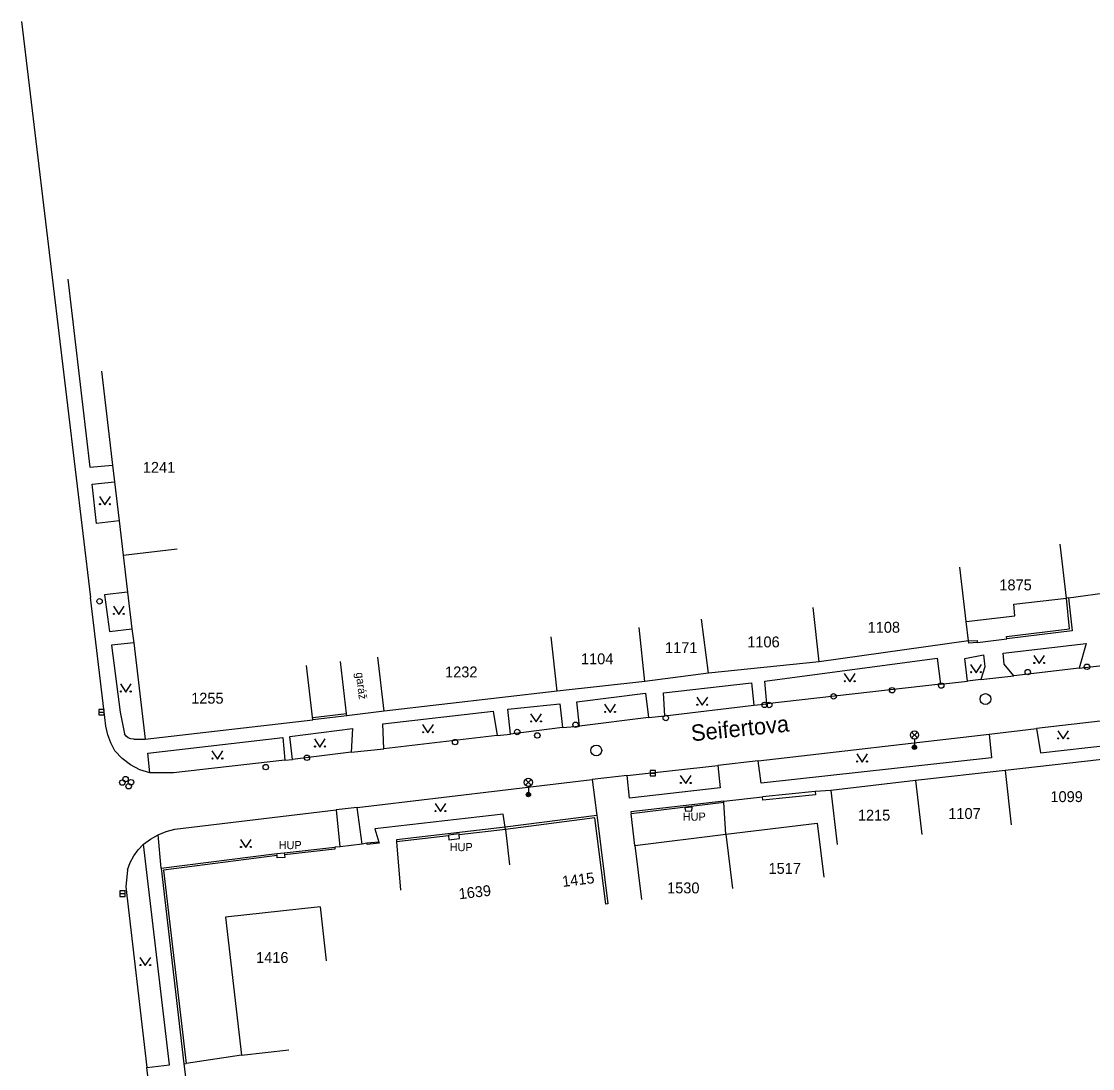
# Model space of a CAD drawing. Extents: x -539515 to -538098, y -1182060 to -1180157.
# Drawn here: x -539489.9 to -539391.6, y -1180431.3 to -1180335.1 of the extents above; entities that cross this region are included whole.
import ezdxf

# ---------------------------------------------------------------- set-up
doc = ezdxf.new("R2010")
doc.units = 0
for name, color, linetype in [('Vrstva 1', 7, 'Continuous'), ('Vrstva 11', 7, 'Continuous'), ('Vrstva 13', 7, 'Continuous'), ('Vrstva 24', 7, 'Continuous'), ('Vrstva 27', 7, 'Continuous'), ('Vrstva 28', 7, 'Continuous'), ('Vrstva 31', 7, 'Continuous'), ('Vrstva 33', 7, 'Continuous'), ('Vrstva 36', 7, 'Continuous'), ('Vrstva 41', 7, 'Continuous'), ('Vrstva 47', 7, 'Continuous'), ('Vrstva 49', 7, 'Continuous'), ('Vrstva 68', 7, 'Continuous'), ('Vrstva 88', 7, 'Continuous')]:
    doc.layers.add(name, color=color, linetype=linetype)

msp = doc.modelspace()

# ---------------------------------------------------------------- linework, layer by layer
at = {"layer": 'Vrstva 1'}
for p, q in [((-539482.6, -1180367.25), (-539481.58, -1180375.861)), ((-539481.58, -1180375.861), (-539481.398, -1180377.405)), ((-539481.398, -1180377.405), (-539480.972, -1180381.002)), ((-539480.972, -1180381.002), (-539480.6, -1180384.141)), ((-539480.6, -1180384.141), (-539475.634, -1180383.555)), ((-539393.959, -1180388.086), (-539394.551, -1180383.117)), ((-539480.6, -1180384.141), (-539480.192, -1180387.537)), ((-539403.17, -1180390.227), (-539403.768, -1180385.258)), ((-539480.192, -1180387.537), (-539479.788, -1180390.894)), ((-539398.79, -1180388.656), (-539393.959, -1180388.086)), ((-539416.68, -1180393.93), (-539417.238, -1180388.961)), ((-539398.69, -1180389.711), (-539398.79, -1180388.656)), ((-539426.83, -1180394.992), (-539427.475, -1180390.031)), ((-539403.17, -1180390.227), (-539398.69, -1180389.711)), ((-539402.958, -1180392.023), (-539403.17, -1180390.227)), ((-539479.788, -1180390.894), (-539479.631, -1180392.204)), ((-539432.67, -1180395.75), (-539433.203, -1180390.781)), ((-539479.631, -1180392.204), (-539478.57, -1180401.031)), ((-539440.73, -1180396.617), (-539441.294, -1180391.648)), ((-539402.958, -1180392.023), (-539416.68, -1180393.93)), ((-539463.18, -1180399.25), (-539463.757, -1180394.281)), ((-539460.083, -1180398.688), (-539460.646, -1180393.922)), ((-539456.61, -1180398.477), (-539457.192, -1180393.508)), ((-539416.68, -1180393.93), (-539426.83, -1180394.992)), ((-539426.83, -1180394.992), (-539432.67, -1180395.75)), ((-539432.67, -1180395.75), (-539440.73, -1180396.617)), ((-539440.73, -1180396.617), (-539456.61, -1180398.477)), ((-539478.57, -1180401.031), (-539463.18, -1180399.25)), ((-539460.06, -1180398.891), (-539460.083, -1180398.688)), ((-539456.61, -1180398.477), (-539460.06, -1180398.891)), ((-539387.79, -1180402.57), (-539399.6, -1180403.93)), ((-539399.6, -1180403.93), (-539407.81, -1180404.84)), ((-539399.6, -1180403.93), (-539399.052, -1180408.898)), ((-539407.81, -1180404.84), (-539415.61, -1180405.75)), ((-539407.81, -1180404.84), (-539407.252, -1180409.812)), ((-539415.61, -1180405.75), (-539415.033, -1180410.719)), ((-539425.23, -1180409.781), (-539416.85, -1180408.75)), ((-539416.85, -1180408.75), (-539416.239, -1180413.711)), ((-539433.6, -1180410.82), (-539425.23, -1180409.781)), ((-539425.23, -1180409.781), (-539424.62, -1180414.742)), ((-539433.6, -1180410.82), (-539432.979, -1180415.781)), ((-539462.511, -1180416.43), (-539471.21, -1180417.383)), ((-539462.511, -1180416.43), (-539461.963, -1180421.398)), ((-539471.21, -1180417.383), (-539469.73, -1180430.062)), ((-539469.73, -1180430.062), (-539465.389, -1180429.586))]:
    msp.add_line(p, q, dxfattribs=at)
at = {"layer": 'Vrstva 11'}
for p, q in [((-539393.76, -1180388.063), (-539389.749, -1180387.523)), ((-539402.13, -1180392.156), (-539399.43, -1180391.812)), ((-539415.61, -1180405.75), (-539417.05, -1180405.859)), ((-539458.65, -1180410.7), (-539460.66, -1180410.938))]:
    msp.add_line(p, q, dxfattribs=at)
at = {"layer": 'Vrstva 13'}
for p, q in [((-539485.68, -1180358.789), (-539483.67, -1180376.062)), ((-539483.67, -1180376.062), (-539481.58, -1180375.861)), ((-539483.43, -1180377.609), (-539481.398, -1180377.405)), ((-539483.03, -1180381.227), (-539483.43, -1180377.609)), ((-539480.972, -1180381.002), (-539483.03, -1180381.227)), ((-539480.192, -1180387.537), (-539482.3, -1180387.797)), ((-539482.3, -1180387.797), (-539481.86, -1180391.148)), ((-539481.86, -1180391.148), (-539479.788, -1180390.894)), ((-539479.631, -1180392.204), (-539481.68, -1180392.398)), ((-539481.68, -1180392.398), (-539480.88, -1180398.547)), ((-539399.78, -1180393.141), (-539392.14, -1180392.25)), ((-539392.14, -1180392.25), (-539392.79, -1180394.523)), ((-539403.29, -1180393.633), (-539401.57, -1180393.297)), ((-539401.57, -1180393.297), (-539401.47, -1180394.406)), ((-539399.681, -1180394.141), (-539399.78, -1180393.141)), ((-539421.67, -1180395.719), (-539405.84, -1180393.609)), ((-539405.84, -1180393.609), (-539405.54, -1180396)), ((-539403.04, -1180395.711), (-539403.29, -1180393.633)), ((-539401.47, -1180394.406), (-539401.83, -1180395.547)), ((-539398.79, -1180395.211), (-539399.681, -1180394.141)), ((-539430.98, -1180396.781), (-539422.89, -1180395.867)), ((-539422.89, -1180395.867), (-539422.66, -1180397.93)), ((-539421.49, -1180397.797), (-539421.67, -1180395.719)), ((-539438.93, -1180397.609), (-539432.62, -1180396.82)), ((-539432.62, -1180396.82), (-539432.34, -1180399.062)), ((-539430.86, -1180398.9), (-539430.98, -1180396.781)), ((-539445.28, -1180398.289), (-539440.49, -1180397.781)), ((-539445.02, -1180400.57), (-539445.28, -1180398.289)), ((-539440.49, -1180397.781), (-539440.26, -1180399.977)), ((-539438.68, -1180399.852), (-539438.93, -1180397.609)), ((-539480.88, -1180398.547), (-539480.471, -1180400.547)), ((-539456.74, -1180399.641), (-539446.62, -1180398.461)), ((-539446.62, -1180398.461), (-539446.24, -1180400.703)), ((-539465.28, -1180400.797), (-539459.54, -1180400.07)), ((-539459.54, -1180400.07), (-539459.641, -1180402.242)), ((-539456.64, -1180401.938), (-539456.74, -1180399.641)), ((-539396.71, -1180400.062), (-539396.34, -1180402.297)), ((-539480.327, -1180400.762), (-539480.471, -1180400.547)), ((-539480.127, -1180400.926), (-539480.327, -1180400.762)), ((-539479.887, -1180401.024), (-539480.127, -1180400.926)), ((-539479.63, -1180401.047), (-539479.887, -1180401.024)), ((-539479.63, -1180401.047), (-539478.57, -1180401.031)), ((-539478.34, -1180402.328), (-539465.93, -1180400.883)), ((-539465.93, -1180400.883), (-539465.761, -1180402.977)), ((-539465.05, -1180402.898), (-539465.28, -1180400.797)), ((-539401.06, -1180400.594), (-539400.86, -1180402.742)), ((-539396.34, -1180402.297), (-539389.82, -1180401.547)), ((-539478.14, -1180404.141), (-539478.34, -1180402.328)), ((-539422.01, -1180405.078), (-539422.29, -1180403.023)), ((-539400.86, -1180402.742), (-539422.01, -1180405.078)), ((-539425.971, -1180403.461), (-539425.771, -1180405.523)), ((-539437.511, -1180404.758), (-539437.101, -1180408.039)), ((-539434.08, -1180406.469), (-539434.3, -1180404.391)), ((-539425.771, -1180405.523), (-539434.08, -1180406.469)), ((-539461.03, -1180407.531), (-539460.69, -1180410.939)), ((-539458.65, -1180410.7), (-539459.1, -1180407.32)), ((-539445.71, -1180407.922), (-539457.49, -1180409.289)), ((-539445.5, -1180409.133), (-539445.71, -1180407.922)), ((-539477.12, -1180412.891), (-539477.38, -1180409.828)), ((-539457.49, -1180409.289), (-539457.1, -1180410.49)), ((-539476.35, -1180430.938), (-539478.74, -1180410.68)), ((-539469.73, -1180430.062), (-539474.812, -1180430.844)), ((-539478.43, -1180431.188), (-539476.35, -1180430.938))]:
    msp.add_line(p, q, dxfattribs=at)
at = {"layer": 'Vrstva 24'}
for p, q in [((-539428.34, -1180407.273), (-539429.02, -1180407.352)), ((-539429.02, -1180407.352), (-539428.96, -1180407.656)), ((-539428.96, -1180407.656), (-539428.36, -1180407.617)), ((-539428.36, -1180407.617), (-539428.34, -1180407.273)), ((-539449.74, -1180409.742), (-539450.73, -1180409.852)), ((-539450.68, -1180410.289), (-539449.71, -1180410.156)), ((-539466.48, -1180411.54), (-539465.81, -1180411.477)), ((-539465.74, -1180411.898), (-539466.44, -1180411.953))]:
    msp.add_line(p, q, dxfattribs=at)
for points in [[(-539450.73, -1180409.852), (-539450.721, -1180409.934), (-539450.68, -1180410.289)], [(-539449.71, -1180410.156), (-539449.734, -1180409.82), (-539449.74, -1180409.742)], [(-539466.44, -1180411.953), (-539466.462, -1180411.731), (-539466.48, -1180411.54)], [(-539465.81, -1180411.477), (-539465.778, -1180411.671), (-539465.74, -1180411.898)]]:
    msp.add_lwpolyline(points, dxfattribs=at)
at = {"layer": 'Vrstva 27'}
for p, q in [((-539482.84, -1180398.563), (-539482.34, -1180398.563)), ((-539432.19, -1180404.156), (-539431.69, -1180404.156)), ((-539480.9, -1180415.227), (-539480.4, -1180415.227))]:
    msp.add_line(p, q, dxfattribs=at)
for points in [[(-539482.84, -1180398.813), (-539482.34, -1180398.813), (-539482.34, -1180398.313), (-539482.84, -1180398.313)], [(-539432.19, -1180404.406), (-539431.69, -1180404.406), (-539431.69, -1180403.906), (-539432.19, -1180403.906)], [(-539480.9, -1180415.477), (-539480.4, -1180415.477), (-539480.4, -1180414.977), (-539480.9, -1180414.977)]]:
    msp.add_lwpolyline(points, close=True, dxfattribs=at)
for centre in [(-539401.4, -1180397.36), (-539437.14, -1180402.078)]:
    msp.add_circle(centre, 0.5, dxfattribs=at)
at = {"layer": 'Vrstva 28'}
for centre in [(-539482.76, -1180388.383), (-539392.07, -1180394.391), (-539397.51, -1180394.883), (-539409.97, -1180396.547), (-539405.46, -1180396.117), (-539415.35, -1180397.109), (-539421.26, -1180397.898), (-539430.76, -1180399.094), (-539439.05, -1180399.719), (-539450.11, -1180401.313), (-539442.56, -1180400.703), (-539463.72, -1180402.75), (-539467.5, -1180403.609), (-539480.67, -1180405.023), (-539480.38, -1180404.711), (-539480.09, -1180405.367), (-539479.88, -1180404.992)]:
    msp.add_circle(centre, 0.25, dxfattribs=at)
at = {"layer": 'Vrstva 31'}
for centre in [(-539421.69, -1180397.891), (-539444.4, -1180400.383)]:
    msp.add_circle(centre, 0.25, dxfattribs=at)
at = {"layer": 'Vrstva 33'}
for p, q in [((-539408.185, -1180400.921), (-539407.655, -1180400.391)), ((-539408.185, -1180400.391), (-539407.655, -1180400.921)), ((-539407.92, -1180401.031), (-539407.92, -1180401.781)), ((-539443.645, -1180405.273), (-539443.115, -1180404.743)), ((-539443.645, -1180404.743), (-539443.115, -1180405.273)), ((-539443.38, -1180405.383), (-539443.38, -1180406.133))]:
    msp.add_line(p, q, dxfattribs=at)
for centre, radius in [((-539407.92, -1180400.656), 0.375), ((-539407.92, -1180401.781), 0.2), ((-539407.92, -1180401.781), 0.145), ((-539407.92, -1180401.781), 0.0876), ((-539443.38, -1180405.008), 0.375), ((-539443.38, -1180406.133), 0.2), ((-539443.38, -1180406.133), 0.145), ((-539443.38, -1180406.133), 0.0876)]:
    msp.add_circle(centre, radius, dxfattribs=at)
at = {"layer": 'Vrstva 36'}
for points in [[(-539482.774, -1180378.758), (-539482.274, -1180379.508), (-539481.774, -1180378.758)], [(-539481.494, -1180388.836), (-539480.994, -1180389.586), (-539480.494, -1180388.836)], [(-539396.965, -1180393.344), (-539396.465, -1180394.094), (-539395.965, -1180393.344)], [(-539402.764, -1180394.188), (-539402.264, -1180394.938), (-539401.764, -1180394.188)], [(-539414.362, -1180395.023), (-539413.862, -1180395.773), (-539413.362, -1180395.023)], [(-539480.854, -1180395.961), (-539480.354, -1180396.711), (-539479.854, -1180395.961)], [(-539427.909, -1180397.18), (-539427.409, -1180397.93), (-539426.909, -1180397.18)], [(-539436.376, -1180397.836), (-539435.876, -1180398.586), (-539435.376, -1180397.836)], [(-539443.171, -1180398.711), (-539442.671, -1180399.461), (-539442.171, -1180398.711)], [(-539453.101, -1180399.703), (-539452.601, -1180400.453), (-539452.101, -1180399.703)], [(-539394.766, -1180400.273), (-539394.266, -1180401.023), (-539393.766, -1180400.273)], [(-539463.031, -1180401.016), (-539462.531, -1180401.766), (-539462.031, -1180401.016)], [(-539472.438, -1180402.117), (-539471.938, -1180402.867), (-539471.438, -1180402.117)], [(-539413.224, -1180402.391), (-539412.724, -1180403.141), (-539412.224, -1180402.391)], [(-539429.425, -1180404.367), (-539428.925, -1180405.117), (-539428.425, -1180404.367)], [(-539451.951, -1180406.945), (-539451.451, -1180407.695), (-539450.951, -1180406.945)], [(-539469.825, -1180410.242), (-539469.325, -1180410.992), (-539468.825, -1180410.242)], [(-539479.063, -1180421.086), (-539478.563, -1180421.836), (-539478.063, -1180421.086)]]:
    msp.add_lwpolyline(points, dxfattribs=at)
for centre in [(-539482.724, -1180379.458), (-539481.825, -1180379.458), (-539481.444, -1180389.536), (-539480.545, -1180389.536), (-539396.915, -1180394.044), (-539396.016, -1180394.044), (-539402.714, -1180394.888), (-539401.815, -1180394.888), (-539414.312, -1180395.723), (-539413.413, -1180395.723), (-539480.804, -1180396.661), (-539479.905, -1180396.661), (-539427.859, -1180397.88), (-539426.96, -1180397.88), (-539436.326, -1180398.536), (-539435.427, -1180398.536), (-539443.121, -1180399.411), (-539442.222, -1180399.411), (-539453.051, -1180400.403), (-539452.152, -1180400.403), (-539394.716, -1180400.973), (-539393.817, -1180400.973), (-539462.981, -1180401.716), (-539462.082, -1180401.716), (-539472.388, -1180402.817), (-539471.489, -1180402.817), (-539413.174, -1180403.091), (-539412.275, -1180403.091), (-539429.375, -1180405.067), (-539428.476, -1180405.067), (-539451.901, -1180407.645), (-539451.002, -1180407.645), (-539469.775, -1180410.942), (-539468.876, -1180410.942), (-539479.013, -1180421.786), (-539478.114, -1180421.786)]:
    msp.add_circle(centre, 0.05, dxfattribs=at)
at = {"layer": 'Vrstva 68'}
for p, q in [((-539393.76, -1180388.063), (-539393.959, -1180388.086)), ((-539393.677, -1180390.922), (-539393.959, -1180388.086)), ((-539393.76, -1180388.063), (-539393.43, -1180391.094)), ((-539399.453, -1180391.617), (-539393.677, -1180390.922)), ((-539393.43, -1180391.094), (-539399.43, -1180391.812)), ((-539402.958, -1180392.023), (-539402.145, -1180391.977)), ((-539402.94, -1180392.227), (-539402.958, -1180392.023)), ((-539402.13, -1180392.156), (-539402.94, -1180392.227)), ((-539402.13, -1180392.156), (-539402.145, -1180391.977)), ((-539399.43, -1180391.812), (-539399.453, -1180391.617)), ((-539463.18, -1180399.047), (-539460.083, -1180398.688)), ((-539460.06, -1180398.891), (-539463.18, -1180399.25)), ((-539463.18, -1180399.25), (-539463.18, -1180399.047)), ((-539417.05, -1180405.859), (-539421.89, -1180406.34)), ((-539417.02, -1180406.156), (-539421.86, -1180406.641)), ((-539417.05, -1180405.859), (-539417.02, -1180406.156)), ((-539425.438, -1180406.722), (-539433.97, -1180407.703)), ((-539425.43, -1180406.844), (-539433.947, -1180407.898)), ((-539425.438, -1180406.722), (-539421.89, -1180406.34)), ((-539425.43, -1180406.844), (-539425.438, -1180406.722)), ((-539425.23, -1180409.781), (-539425.43, -1180406.844)), ((-539421.86, -1180406.641), (-539421.89, -1180406.34)), ((-539437.101, -1180408.039), (-539445.5, -1180409.133)), ((-539437.101, -1180408.039), (-539437.075, -1180408.234)), ((-539433.97, -1180407.703), (-539433.947, -1180407.898)), ((-539433.6, -1180410.82), (-539433.947, -1180407.898)), ((-539445.5, -1180409.133), (-539455.5, -1180410.289)), ((-539445.475, -1180409.328), (-539445.5, -1180409.133)), ((-539437.273, -1180408.258), (-539445.475, -1180409.328)), ((-539436.281, -1180416.195), (-539437.273, -1180408.258)), ((-539437.075, -1180408.234), (-539436.083, -1180416.172)), ((-539450.721, -1180409.934), (-539455.478, -1180410.484)), ((-539445.475, -1180409.328), (-539449.734, -1180409.82)), ((-539445.475, -1180409.328), (-539445.101, -1180412.578)), ((-539465.81, -1180411.477), (-539461.17, -1180410.953)), ((-539461.147, -1180411.148), (-539465.778, -1180411.671)), ((-539461.17, -1180410.953), (-539461.147, -1180411.148)), ((-539458.21, -1180410.602), (-539458.65, -1180410.7)), ((-539457.1, -1180410.49), (-539458.21, -1180410.602)), ((-539458.2, -1180410.703), (-539458.21, -1180410.602)), ((-539457.09, -1180410.591), (-539458.2, -1180410.703)), ((-539457.1, -1180410.49), (-539457.09, -1180410.591)), ((-539455.5, -1180410.289), (-539455.478, -1180410.484)), ((-539455.478, -1180410.484), (-539455.126, -1180414.922)), ((-539477.12, -1180412.891), (-539466.48, -1180411.54)), ((-539466.462, -1180411.731), (-539476.899, -1180413.063)), ((-539477.12, -1180412.891), (-539475.01, -1180430.867)), ((-539476.899, -1180413.063), (-539474.812, -1180430.844)), ((-539436.083, -1180416.172), (-539436.281, -1180416.195)), ((-539475.01, -1180430.867), (-539474.812, -1180430.844)), ((-539475.01, -1180430.867), (-539474.88, -1180432.047))]:
    msp.add_line(p, q, dxfattribs=at)
msp.add_lwpolyline([(-539460.66, -1180410.938), (-539460.69, -1180410.939), (-539461.17, -1180410.953)], dxfattribs=at)
at = {"layer": 'Vrstva 88'}
for p, q in [((-539489.94, -1180335.117), (-539483.61, -1180388.023)), ((-539482.27, -1180399.039), (-539483.61, -1180388.023)), ((-539392.79, -1180394.523), (-539387.89, -1180393.953)), ((-539401.83, -1180395.547), (-539398.79, -1180395.211)), ((-539392.79, -1180394.523), (-539398.79, -1180395.211)), ((-539405.54, -1180396), (-539421.49, -1180397.797)), ((-539405.54, -1180396), (-539403.04, -1180395.711)), ((-539401.83, -1180395.547), (-539403.04, -1180395.711)), ((-539430.86, -1180398.9), (-539422.66, -1180397.93)), ((-539422.66, -1180397.93), (-539421.49, -1180397.797)), ((-539482.185, -1180399.842), (-539482.27, -1180399.039)), ((-539432.34, -1180399.062), (-539438.68, -1180399.852)), ((-539432.34, -1180399.062), (-539430.86, -1180398.9)), ((-539390.06, -1180399.297), (-539396.71, -1180400.062)), ((-539482.002, -1180400.628), (-539482.185, -1180399.842)), ((-539440.26, -1180399.977), (-539445.02, -1180400.57)), ((-539440.26, -1180399.977), (-539438.68, -1180399.852)), ((-539401.06, -1180400.594), (-539396.71, -1180400.062)), ((-539481.722, -1180401.385), (-539482.002, -1180400.628)), ((-539446.24, -1180400.703), (-539456.64, -1180401.938)), ((-539446.24, -1180400.703), (-539445.02, -1180400.57)), ((-539422.29, -1180403.023), (-539401.06, -1180400.594)), ((-539481.351, -1180402.102), (-539481.722, -1180401.385)), ((-539480.7, -1180402.821), (-539481.351, -1180402.102)), ((-539459.641, -1180402.242), (-539465.05, -1180402.898)), ((-539459.641, -1180402.242), (-539456.64, -1180401.938)), ((-539479.93, -1180403.413), (-539480.7, -1180402.821)), ((-539465.761, -1180402.977), (-539475.98, -1180404.148)), ((-539465.761, -1180402.977), (-539465.05, -1180402.898)), ((-539422.29, -1180403.023), (-539425.971, -1180403.461)), ((-539479.068, -1180403.857), (-539479.93, -1180403.413)), ((-539478.14, -1180404.141), (-539479.068, -1180403.857)), ((-539475.98, -1180404.148), (-539478.14, -1180404.141)), ((-539434.3, -1180404.391), (-539425.971, -1180403.461)), ((-539459.1, -1180407.32), (-539437.511, -1180404.758)), ((-539434.3, -1180404.391), (-539437.511, -1180404.758)), ((-539475.86, -1180409.31), (-539461.03, -1180407.531)), ((-539459.1, -1180407.32), (-539461.03, -1180407.531)), ((-539478.085, -1180410.214), (-539477.38, -1180409.828)), ((-539477.38, -1180409.828), (-539476.635, -1180409.526)), ((-539476.635, -1180409.526), (-539475.86, -1180409.31)), ((-539479.218, -1180411.194), (-539478.74, -1180410.68)), ((-539478.74, -1180410.68), (-539478.085, -1180410.214)), ((-539479.959, -1180412.384), (-539479.626, -1180411.765)), ((-539479.626, -1180411.765), (-539479.218, -1180411.194)), ((-539480.21, -1180413.039), (-539480.36, -1180414.609)), ((-539480.21, -1180413.039), (-539479.959, -1180412.384)), ((-539480.36, -1180414.609), (-539478.43, -1180431.188)), ((-539478.28, -1180432.453), (-539478.43, -1180431.188))]:
    msp.add_line(p, q, dxfattribs=at)

# ---------------------------------------------------------------- texts
at = {"layer": 'Vrstva 41'}
msp.add_text('garáž', height=0.75, rotation=277, dxfattribs=at).set_placement((-539459.236, -1180394.945))
for p in [(-539429.204, -1180408.531), (-539466.319, -1180411.141), (-539450.609, -1180411.328)]:
    msp.add_text('HUP', height=0.75, dxfattribs=at).set_placement(p)
at = {"layer": 'Vrstva 47'}
for s, p in [('1241', (-539478.79, -1180376.578)), ('1875', (-539400.123, -1180387.375)), ('1108', (-539412.22, -1180391.266)), ('1171', (-539430.83, -1180393.133)), ('1106', (-539423.275, -1180392.609)), ('1104', (-539438.548, -1180394.164)), ('1232', (-539451.029, -1180395.367)), ('1255', (-539474.349, -1180397.781)), ('1099', (-539395.432, -1180406.82)), ('1215', (-539413.116, -1180408.523)), ('1107', (-539404.813, -1180408.375)), ('1517', (-539421.323, -1180413.412)), ('1530', (-539430.638, -1180415.203)), ('1416', (-539468.387, -1180421.594))]:
    msp.add_text(s, height=1, dxfattribs=at).set_placement(p)
for s, rotation, p in [('1415', 7.09221, (-539440.219, -1180414.62)), ('1639', 6.50218, (-539449.72, -1180415.751))]:
    msp.add_text(s, height=1, rotation=rotation, dxfattribs=at).set_placement(p)
at = {"layer": 'Vrstva 49'}
msp.add_text('Seifertova', height=1.5, rotation=5.75, dxfattribs=at).set_placement((-539428.368, -1180401.242))

doc.saveas('drawing.dxf')
